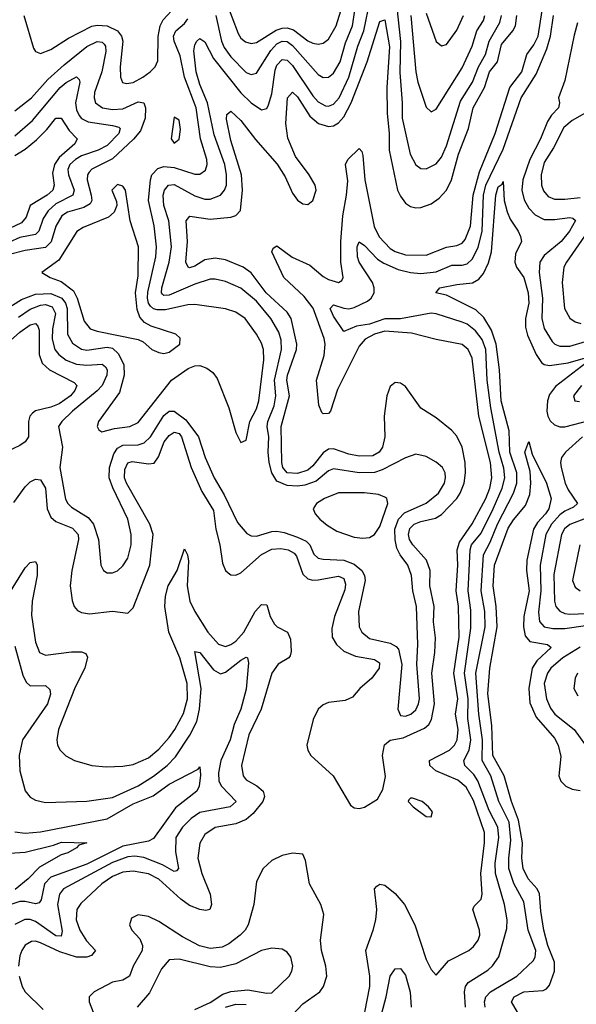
# Model space of a CAD drawing. Header units: inches. Extents: x 1694797 to 1849917, y 907313 to 1017959.
# Tile 359 of 656: x 1714769 to 1716935, y 1004481 to 1008314. Entities that reach past the tile are written whole.
import ezdxf

# ---------------------------------------------------------------- set-up
doc = ezdxf.new("R2010")
doc.units = ezdxf.units.IN
doc.header["$MEASUREMENT"] = 0
doc.layers.add('B7010', color=7, linetype='Continuous')

msp = doc.modelspace()

# ---------------------------------------------------------------- linework, layer by layer
at = {"layer": 'B7010', "color": 5}
for points, elevation in [([(1716231.5, 1008410), (1716251.1, 1008228.9), (1716247.7, 1008107.7), (1716257.7, 1007990), (1716257.7, 1007930), (1716288.1, 1007790), (1716310, 1007748.2), (1716330, 1007733.7), (1716350, 1007732.5), (1716390, 1007752.3), (1716410, 1007779), (1716430, 1007823.2), (1716483.5, 1007996.5), (1716530.5, 1008070), (1716554.3, 1008130), (1716581.6, 1008178.4), (1716596.2, 1008230), (1716637.5, 1008302.5), (1716643, 1008330)], 840), ([(1714764, 1007156), (1714810, 1007187), (1714850, 1007202.6), (1714870, 1007204.5), (1714895.7, 1007195.7), (1714908.8, 1007170), (1714896.7, 1007110), (1714895.2, 1007070), (1714906.4, 1007030), (1714921.8, 1007010), (1714950, 1006988.6), (1714990, 1006972.3), (1715030, 1006968.2), (1715090, 1006972.5), (1715102.8, 1006962.8), (1715109.6, 1006950), (1715108.5, 1006930), (1715090.1, 1006890), (1715071, 1006869), (1714974.7, 1006790), (1714933.2, 1006750), (1714920.2, 1006730), (1714935.7, 1006650), (1714925.7, 1006570), (1714947.8, 1006447.8), (1714956.6, 1006430), (1714970, 1006416.1), (1715035.3, 1006375.3), (1715056.4, 1006350), (1715075.1, 1006290), (1715084.7, 1006190), (1715095.5, 1006170), (1715110, 1006161.1), (1715130, 1006160.3), (1715150, 1006168.9), (1715170, 1006187.4), (1715190, 1006217.1), (1715202.4, 1006270), (1715203, 1006310), (1715190.3, 1006370), (1715130.9, 1006490.9), (1715117.4, 1006530), (1715118.1, 1006570), (1715135.7, 1006624.3), (1715150, 1006646.2), (1715170, 1006657.5), (1715230, 1006658.7), (1715253.8, 1006666.2), (1715277.6, 1006690), (1715330, 1006773.4), (1715350, 1006790.4), (1715370, 1006789.4), (1715415.8, 1006755.8), (1715465.1, 1006690), (1715490.9, 1006610), (1715525.8, 1006530), (1715564.1, 1006464.1), (1715616.6, 1006356.6), (1715653.3, 1006313.3), (1715670, 1006303.9), (1715690, 1006303), (1715750, 1006321.7), (1715770, 1006323.2), (1715797.5, 1006317.5), (1715850, 1006299.9), (1715883.2, 1006283.2), (1715897.6, 1006270), (1715913.4, 1006233.4), (1715930, 1006217.9), (1715950, 1006213.3), (1716030.3, 1006210.3), (1716070, 1006194.6), (1716100.3, 1006170), (1716111.2, 1006150), (1716113.3, 1006130), (1716086.6, 1006010), (1716090.1, 1005950.1), (1716100.5, 1005930), (1716130, 1005904.4), (1716210, 1005887.1), (1716234.2, 1005874.2), (1716242.9, 1005862.9), (1716256.2, 1005803.8), (1716239.8, 1005630), (1716250, 1005604.5), (1716270, 1005602.8), (1716290.6, 1005610), (1716310, 1005627.3), (1716320.9, 1005650), (1716324, 1005670), (1716314.8, 1005805.2), (1716318, 1005882), (1716312.6, 1006030), (1716299, 1006090), (1716293.4, 1006150), (1716279.7, 1006190), (1716249.9, 1006229.9), (1716236.4, 1006256.4), (1716229.4, 1006289.4), (1716229.2, 1006330), (1716242.9, 1006370), (1716265.8, 1006394.2), (1716350, 1006431.4), (1716398, 1006470), (1716421.6, 1006510), (1716426.1, 1006530), (1716424.7, 1006550), (1716413.5, 1006570), (1716390, 1006591.4), (1716350, 1006613.6), (1716310, 1006621.8), (1716270, 1006608.5), (1716179.2, 1006560.8), (1716150, 1006551), (1716090, 1006550.3), (1715990, 1006564.8), (1715970, 1006557.2), (1715922.4, 1006517.6), (1715878.6, 1006501.4), (1715850, 1006497.5), (1715810, 1006500.1), (1715770, 1006517.1), (1715750, 1006550), (1715739.9, 1006590), (1715736.1, 1006630), (1715737.9, 1006690), (1715732.5, 1006730), (1715734.2, 1006750), (1715759.2, 1006810), (1715765.9, 1006850), (1715760.3, 1006910), (1715787.5, 1007030), (1715786, 1007066), (1715777, 1007097), (1715746.1, 1007150), (1715690, 1007217.4), (1715630, 1007269), (1715570, 1007294.6), (1715530, 1007303.7), (1715510, 1007303.4), (1715450, 1007284.7), (1715350, 1007240.8), (1715330, 1007240.4), (1715324.6, 1007244.6), (1715321.1, 1007250), (1715322.2, 1007270), (1715351.1, 1007370), (1715359.4, 1007430), (1715349, 1007530), (1715329.9, 1007590), (1715326.9, 1007630), (1715331.9, 1007650), (1715347.6, 1007670), (1715370, 1007671.6), (1715450, 1007628.2), (1715490, 1007615.3), (1715510, 1007614.9), (1715550, 1007630.1), (1715566.1, 1007650), (1715573.3, 1007670), (1715574.3, 1007710), (1715566.8, 1007750), (1715525.2, 1007865.2), (1715500.2, 1007990), (1715470, 1008060.9), (1715456.1, 1008110), (1715447.1, 1008192.9), (1715450, 1008215.8), (1715458.7, 1008230), (1715470, 1008240.2), (1715490, 1008227.1), (1715522.7, 1008162.7), (1715629.2, 1008029.2), (1715670, 1007989.6), (1715710, 1007962.2), (1715730, 1007967.8), (1715737.3, 1007982.7), (1715750, 1008025.3), (1715763.3, 1008116.7), (1715770, 1008136.4), (1715790, 1008158.9), (1715810, 1008155.5), (1715830, 1008135.6), (1715910, 1008017.1), (1715930, 1007994.1), (1715958.5, 1007978.5), (1715970, 1007976.8), (1715990, 1007984.6), (1716012.2, 1008010), (1716049.7, 1008090), (1716084.9, 1008210), (1716107.8, 1008270), (1716132.5, 1008390)], 840), ([(1714785.1, 1008330), (1714823.2, 1008203.2), (1714830.2, 1008190.2), (1714850, 1008181.8), (1714890, 1008197.1), (1714958.3, 1008241.7), (1715050, 1008288.2), (1715070, 1008292.5), (1715109.6, 1008289.6), (1715149.6, 1008270), (1715165.6, 1008250), (1715170.5, 1008230), (1715160.5, 1008130), (1715160.8, 1008090), (1715169, 1008069), (1715184.7, 1008064.7), (1715210, 1008069.6), (1715248.7, 1008090), (1715277.2, 1008110), (1715296.3, 1008130), (1715306.2, 1008153.8), (1715307.7, 1008247.7), (1715315.1, 1008290), (1715327.1, 1008312.9), (1715374.7, 1008365.3)], 880), ([(1715569.4, 1008390), (1715619.2, 1008259.2), (1715630, 1008241.7), (1715647.5, 1008227.5), (1715670, 1008221), (1715690, 1008224.6), (1715767.2, 1008272.8), (1715790, 1008280.9), (1715810, 1008281.8), (1715833.7, 1008273.7), (1715890, 1008231.5), (1715910, 1008222.2), (1715930, 1008218), (1715950, 1008222.3), (1715970, 1008237.8), (1716000.9, 1008290), (1716031.6, 1008390)], 880), ([(1714746.2, 1006433.8), (1714790, 1006495.7), (1714810, 1006514.7), (1714830, 1006525.3), (1714850, 1006521.9), (1714870.1, 1006490), (1714876, 1006410), (1714890, 1006377.3), (1714910, 1006360.1), (1714973.9, 1006333.9), (1714996, 1006310), (1714998.1, 1006290), (1714972, 1006170), (1714965.9, 1006110), (1714972.7, 1006052.7), (1714981.4, 1006030), (1714994.2, 1006014.2), (1715010, 1006006.3), (1715041, 1006001), (1715130, 1006010.9), (1715190, 1006002.9), (1715210, 1006024.2), (1715274.9, 1006190), (1715288.2, 1006310), (1715276, 1006350), (1715184.4, 1006510), (1715177.2, 1006530), (1715177.6, 1006562.4), (1715190, 1006588.1), (1715206.5, 1006593.5), (1715270, 1006584.6), (1715292.1, 1006587.9), (1715308.6, 1006611.4), (1715331.7, 1006670), (1715350, 1006694.6), (1715370, 1006708.3), (1715390, 1006702.7), (1715398.6, 1006690), (1715436.6, 1006570), (1715477.7, 1006477.7), (1715522.7, 1006402.7), (1715532.2, 1006330), (1715547.6, 1006270), (1715558.2, 1006198.2), (1715569.6, 1006169.6), (1715580.1, 1006160.1), (1715590, 1006153), (1715610, 1006150.9), (1715630, 1006160.5), (1715710, 1006232.4), (1715750, 1006252.1), (1715784.6, 1006255.4), (1715813.2, 1006250), (1715837.1, 1006237.1), (1715845.7, 1006225.7), (1715870, 1006155.1), (1715890, 1006136.6), (1715910, 1006132.2), (1715930, 1006133.8), (1716010, 1006148), (1716030, 1006138.3), (1716036.7, 1006116.7), (1716034, 1006094), (1715993.3, 1005990), (1715983.2, 1005943.2), (1715984.2, 1005910), (1716001.2, 1005881.2), (1716030, 1005855.7), (1716075.9, 1005835.9), (1716150, 1005822.9), (1716168.7, 1005810), (1716167, 1005790), (1716139.6, 1005750), (1716092.2, 1005710), (1716063.7, 1005676.3), (1716035.9, 1005664.1), (1715970, 1005655.9), (1715950, 1005646.6), (1715930.1, 1005629.9), (1715910.7, 1005589.3), (1715886.5, 1005490), (1715890.2, 1005470), (1715901.5, 1005450), (1715988.1, 1005370), (1716056.5, 1005256.5), (1716070, 1005245.3), (1716090, 1005243.2), (1716110, 1005248.1), (1716160.5, 1005279.5), (1716182.4, 1005317.6), (1716191.7, 1005368.3), (1716180.1, 1005450), (1716189, 1005491), (1716210, 1005509.1), (1716261.4, 1005518.6), (1716344.5, 1005555.5), (1716361.2, 1005570), (1716371.1, 1005590), (1716383, 1005650), (1716372.9, 1005770), (1716384.3, 1005850), (1716387.2, 1005907.2), (1716379.4, 1005970), (1716382.1, 1006030), (1716364.6, 1006110), (1716366.5, 1006170), (1716351.7, 1006210), (1716298, 1006270), (1716286.2, 1006290), (1716281.9, 1006310), (1716286.9, 1006333.1), (1716303.8, 1006350), (1716330, 1006360.5), (1716386.6, 1006373.4), (1716410, 1006387.5), (1716469.9, 1006450), (1716483.3, 1006470), (1716498.7, 1006510), (1716503.3, 1006550), (1716501.7, 1006590), (1716490, 1006649.8), (1716470, 1006692.5), (1716450, 1006714.9), (1716390, 1006764.4), (1716330, 1006802), (1716270, 1006885.6), (1716250, 1006898.5), (1716230, 1006901.2), (1716210, 1006886), (1716197.1, 1006850), (1716186.5, 1006770), (1716189.8, 1006690), (1716180.2, 1006650), (1716167.4, 1006630), (1716143.5, 1006616.5), (1716090, 1006614.4), (1716050, 1006622.1), (1715990, 1006643.6), (1715970, 1006641.2), (1715950, 1006627.8), (1715910, 1006577.3), (1715890, 1006559.6), (1715850, 1006547.3), (1715809.5, 1006550), (1715793.4, 1006570), (1715789, 1006590), (1715786.8, 1006730), (1715818.2, 1006850), (1715808.9, 1006910), (1715810.7, 1006930), (1715845.9, 1007030), (1715847.9, 1007050), (1715825, 1007150), (1715810, 1007175), (1715728.1, 1007250), (1715670, 1007328.4), (1715638.5, 1007350), (1715570, 1007378.3), (1715530, 1007384.9), (1715490, 1007379.3), (1715450, 1007353.8), (1715430, 1007347.4), (1715423.9, 1007350), (1715415.8, 1007370), (1715422.3, 1007450), (1715417.2, 1007530), (1715430.6, 1007549.4), (1715510, 1007537.3), (1715590, 1007544.9), (1715610, 1007550.8), (1715628.6, 1007571.4), (1715635.9, 1007650), (1715632.6, 1007710), (1715590, 1007843.9), (1715574.1, 1007925.9), (1715574.9, 1007945.1), (1715590, 1007957.3), (1715630, 1007921.3), (1715687.1, 1007847.1), (1715770.8, 1007750.8), (1715801.3, 1007701.3), (1715830, 1007638.5), (1715850, 1007611.3), (1715870, 1007596.5), (1715890, 1007594), (1715910, 1007609.2), (1715921.9, 1007650), (1715918, 1007670), (1715895.3, 1007710), (1715841.5, 1007781.5), (1715812.5, 1007852.5), (1715805, 1007910), (1715810.4, 1008009.6), (1715830, 1008031.6), (1715850, 1008012.7), (1715898.5, 1007938.5), (1715932.1, 1007910), (1715970, 1007897.2), (1715990, 1007900.3), (1716010, 1007912.5), (1716030, 1007936), (1716058.4, 1007990), (1716121.3, 1008150), (1716170, 1008306.3), (1716190, 1008312.6), (1716207.8, 1008207.8), (1716197, 1008050), (1716198.6, 1007950), (1716206.8, 1007870), (1716206.1, 1007806.1), (1716239.4, 1007650), (1716250, 1007626.4), (1716270, 1007599.8), (1716290, 1007586.4), (1716310, 1007581.6), (1716330, 1007582.8), (1716370, 1007597.2), (1716401.6, 1007618.4), (1716430, 1007649.4), (1716449.6, 1007690.4), (1716475.7, 1007790), (1716514.7, 1007890), (1716532.8, 1007970), (1716577.7, 1008050), (1716597.3, 1008110), (1716628.6, 1008150), (1716643.4, 1008216.6), (1716688.2, 1008270), (1716698.3, 1008290), (1716703.3, 1008330)], 820), ([(1715532.5, 1008330), (1715554.8, 1008230), (1715565.1, 1008205.1), (1715590, 1008168.7), (1715650, 1008108.4), (1715670, 1008099.8), (1715690, 1008105.4), (1715746.1, 1008193.8), (1715770, 1008219.8), (1715790.3, 1008230.3), (1715810, 1008228.5), (1715830, 1008212.5), (1715930, 1008100.4), (1715950, 1008088.9), (1715970, 1008089.5), (1715990, 1008104.8), (1716016, 1008150), (1716036.3, 1008223.7), (1716063.5, 1008290), (1716072.5, 1008350)], 860), ([(1716111.4, 1004450), (1716131.6, 1004550), (1716131.7, 1004590), (1716115.2, 1004690), (1716144.6, 1004770), (1716154.2, 1004810), (1716157.9, 1004850), (1716149.8, 1004930), (1716158.8, 1004941.2), (1716170, 1004948.9), (1716190, 1004944.2), (1716230, 1004912.2), (1716266.6, 1004870), (1716306.4, 1004790), (1716350, 1004655.6), (1716370, 1004616), (1716390, 1004594.9), (1716438, 1004650), (1716516.1, 1004690), (1716534.6, 1004705.4), (1716553.3, 1004730), (1716558.8, 1004750), (1716557.9, 1004770), (1716531.5, 1004850), (1716536.9, 1004863.1), (1716563.9, 1004890), (1716568.9, 1004910), (1716563.2, 1004990), (1716577.6, 1005110), (1716576.8, 1005150), (1716534.1, 1005274.1), (1716506, 1005326), (1716473.7, 1005353.7), (1716387.8, 1005390), (1716364.7, 1005410), (1716363.7, 1005430), (1716441.5, 1005470), (1716460.5, 1005490), (1716471.1, 1005510), (1716474.5, 1005550), (1716464.6, 1005610), (1716473.1, 1005670), (1716457.9, 1005770), (1716479, 1005910), (1716476.5, 1006030), (1716467, 1006090), (1716474.1, 1006190), (1716471.3, 1006250), (1716480.6, 1006279.4), (1716530, 1006351.6), (1716582.2, 1006450), (1716597.9, 1006490), (1716605.8, 1006530), (1716600.4, 1006590), (1716555.2, 1006770), (1716530, 1006996.3), (1716514.2, 1007030), (1716490, 1007049.9), (1716389, 1007069), (1716293.3, 1007093.3), (1716190, 1007101.2), (1716150, 1007089.2), (1716113.8, 1007070), (1716090, 1007042.4), (1716006.1, 1006873.9), (1715978.9, 1006790), (1715970, 1006781.1), (1715950, 1006779.8), (1715944.1, 1006784.1), (1715932.5, 1006812.5), (1715924.4, 1006910), (1715953.9, 1007006.1), (1715957.2, 1007050), (1715953.1, 1007073.1), (1715910.3, 1007190.3), (1715875.7, 1007235.7), (1715796.9, 1007310), (1715749.5, 1007410.5), (1715755.7, 1007424.3), (1715770, 1007433.6), (1715829.5, 1007389.5), (1715897.5, 1007357.5), (1715950, 1007313.4), (1715970, 1007302), (1716009.8, 1007290.2), (1716022, 1007298), (1716027.7, 1007310), (1716017.9, 1007370), (1716019.1, 1007450), (1716026, 1007550), (1716040.9, 1007630), (1716045.7, 1007685.7), (1716036.5, 1007750), (1716045.2, 1007770), (1716090, 1007812.2), (1716099.9, 1007799.9), (1716104.3, 1007784.3), (1716112, 1007690), (1716148.4, 1007508.4), (1716168.1, 1007468.1), (1716210, 1007423.4), (1716230, 1007411.3), (1716270, 1007398.1), (1716350, 1007397.2), (1716430, 1007427.9), (1716470, 1007434), (1716490, 1007443.8), (1716502.1, 1007457.9), (1716523.5, 1007510), (1716533.8, 1007630), (1716558.1, 1007721.9), (1716618.9, 1007870), (1716676.4, 1008050), (1716723.3, 1008110), (1716742, 1008178), (1716770, 1008215.4), (1716786.5, 1008250), (1716802.4, 1008350)], 780), ([(1716503.7, 1004470), (1716499.2, 1004530), (1716503.8, 1004550), (1716514.3, 1004565.7), (1716590, 1004614.3), (1716608.7, 1004631.3), (1716633.7, 1004666.3), (1716664.3, 1004775.7), (1716666.2, 1004810), (1716654.7, 1004870), (1716620.8, 1004990), (1716618.4, 1005030), (1716633.2, 1005130), (1716628.8, 1005170), (1716595.8, 1005235.8), (1716551.3, 1005351.3), (1716535.3, 1005375.3), (1716500.8, 1005410), (1716496.9, 1005430), (1716517.9, 1005470), (1716524, 1005510), (1716513, 1005593), (1716513.8, 1005670), (1716500, 1005770), (1716524.5, 1005944.5), (1716524.5, 1006015.5), (1716514.4, 1006090), (1716521.4, 1006250), (1716527.4, 1006270), (1716564.9, 1006315.1), (1716611.6, 1006410), (1716646.5, 1006490), (1716656.5, 1006530), (1716652.3, 1006567.7), (1716634.9, 1006630), (1716602.4, 1006802.4), (1716588.4, 1006910), (1716583.2, 1007030), (1716568.9, 1007068.9), (1716542.8, 1007102.8), (1716510, 1007128), (1716490, 1007136.1), (1716390, 1007169.2), (1716370, 1007171.5), (1716250, 1007149.5), (1716190, 1007149.3), (1716130, 1007128.2), (1716079.5, 1007120.5), (1716030, 1007100.4), (1715990, 1007159.2), (1715977.4, 1007190), (1715990, 1007203.2), (1716030, 1007190.5), (1716050, 1007188.6), (1716070, 1007192.8), (1716121.6, 1007218.4), (1716136.3, 1007230), (1716147.6, 1007250), (1716148, 1007270), (1716142.3, 1007290), (1716090, 1007369.8), (1716083.4, 1007390), (1716082.6, 1007430), (1716090, 1007448.4), (1716110, 1007434.2), (1716161.3, 1007381.3), (1716185.4, 1007365.4), (1716241, 1007341), (1716290, 1007329.1), (1716330, 1007325.3), (1716390, 1007331.8), (1716450, 1007358), (1716490, 1007357.5), (1716510, 1007363.9), (1716530, 1007381.8), (1716553.3, 1007426.7), (1716568.2, 1007490), (1716573.3, 1007630), (1716582.4, 1007670), (1716649.7, 1007810), (1716720.2, 1008010), (1716778, 1008102), (1716819.4, 1008200.6), (1716834.5, 1008250), (1716845.5, 1008330)], 760), ([(1716290.8, 1008330), (1716310, 1008110.7), (1716318.3, 1008070), (1716350, 1007972.7), (1716370, 1007954.9), (1716390, 1007964.9), (1716490, 1008125.9), (1716529.9, 1008210), (1716547.5, 1008270), (1716572.9, 1008310), (1716578.5, 1008330)], 860), ([(1716350, 1008338.9), (1716390, 1008228.5), (1716410, 1008211.7), (1716430, 1008216.9), (1716470, 1008272.2), (1716496.1, 1008330)], 880), ([(1714690, 1007171.4), (1714775.7, 1007224.3), (1714830, 1007245.6), (1714890, 1007247.4), (1714932.5, 1007230), (1714947.9, 1007210), (1714953.4, 1007190), (1714954.5, 1007090), (1714974.7, 1007054.7), (1715010, 1007031.6), (1715030, 1007027.8), (1715110, 1007038.7), (1715130, 1007034.6), (1715152.9, 1007012.9), (1715174.7, 1006970), (1715175.5, 1006930), (1715157.5, 1006862.5), (1715076, 1006750), (1715070.4, 1006730), (1715077.3, 1006717.3), (1715089, 1006709), (1715137.5, 1006722.5), (1715197.6, 1006730), (1715230, 1006745.7), (1715359.8, 1006910), (1715424.8, 1006955.2), (1715450, 1006965.8), (1715470, 1006967.1), (1715497.4, 1006957.4), (1715519.9, 1006939.9), (1715537, 1006917), (1715582.4, 1006802.4), (1715610, 1006706.8), (1715630, 1006668.2), (1715650, 1006677.3), (1715664.8, 1006750), (1715690, 1006798.5), (1715699.2, 1006830), (1715719.4, 1006990), (1715717.3, 1007030), (1715710, 1007054), (1715690.4, 1007090), (1715646.6, 1007150), (1715610, 1007174.6), (1715570, 1007188.7), (1715450, 1007204.6), (1715423.3, 1007203.3), (1715335.7, 1007184.3), (1715304, 1007184), (1715290, 1007187.7), (1715278, 1007198), (1715269.8, 1007209.8), (1715265.8, 1007230), (1715267, 1007253), (1715298.2, 1007390), (1715301.9, 1007430), (1715291.8, 1007511.8), (1715269.9, 1007609.9), (1715277.5, 1007690), (1715283.7, 1007710), (1715305.9, 1007734.1), (1715330, 1007741.8), (1715370, 1007738.2), (1715450, 1007712.6), (1715470, 1007712.5), (1715492.5, 1007727.5), (1715499, 1007750), (1715497, 1007770), (1715472.8, 1007850), (1715456.2, 1007970), (1715409.8, 1008089.8), (1715393.5, 1008173.5), (1715370.7, 1008230), (1715367.6, 1008250), (1715376, 1008270), (1715410, 1008298.9), (1715423.1, 1008316.9)], 860), ([(1716939.3, 1008300.7), (1716926.3, 1008253.7), (1716890, 1008076.8), (1716864.7, 1008010), (1716869.4, 1007990), (1716865.7, 1007970), (1716837.8, 1007942.2), (1716822.1, 1007917.9), (1716795.5, 1007850), (1716753.3, 1007770), (1716726.1, 1007690), (1716723.2, 1007650), (1716732, 1007612), (1716750, 1007579.8), (1716774.3, 1007554.3), (1716810, 1007536.2), (1716850, 1007536), (1716910, 1007544.2), (1716921.6, 1007541.6), (1716931.4, 1007531.4), (1716907.9, 1007490), (1716875.4, 1007450), (1716810, 1007395.4), (1716793, 1007370), (1716790.1, 1007329.9), (1716802.7, 1007230), (1716800.6, 1007150), (1716810, 1007111.6), (1716840.9, 1007060.9), (1716850.5, 1007050.5), (1716870, 1007042.7), (1716910, 1007043.4), (1716970, 1007061.5)], 760), ([(1714750, 1007959), (1714815.4, 1008010), (1714878.8, 1008081.2), (1714942.2, 1008137.8), (1715030, 1008209.3), (1715070, 1008229.1), (1715090, 1008226.3), (1715097.8, 1008217.8), (1715102.9, 1008210), (1715104.4, 1008190), (1715088.8, 1008110), (1715060.1, 1008030), (1715058.5, 1008010), (1715064.4, 1007990), (1715090.8, 1007970.8), (1715130, 1007964.2), (1715170, 1007967.2), (1715230, 1007994.2), (1715252.2, 1007990), (1715258.5, 1007970), (1715257.6, 1007930), (1715238.7, 1007881.3), (1715211.7, 1007848.3), (1715130, 1007772.6), (1715050, 1007731.2), (1715039.7, 1007720.3), (1715033.2, 1007710), (1715032.1, 1007690), (1715047.6, 1007630), (1715049.7, 1007610), (1715043, 1007597), (1715018, 1007582), (1714955.3, 1007564.7), (1714933, 1007550), (1714909.6, 1007510.4), (1714891.2, 1007448.8), (1714870, 1007426.5), (1714790, 1007415.2), (1714730, 1007399.6)], 860), ([(1714750, 1007860.9), (1714818.6, 1007921.4), (1714926.9, 1008050), (1714950, 1008068.6), (1714990, 1008090.7), (1715000.5, 1008080.5), (1715002.8, 1008070), (1714986.1, 1007990), (1714990, 1007962.8), (1715000.5, 1007940.5), (1715010, 1007928.5), (1715035.7, 1007915.7), (1715130, 1007902.2), (1715154.6, 1007894.6), (1715159.8, 1007890), (1715154.5, 1007870), (1715110, 1007824.4), (1715074.6, 1007805.4), (1715010, 1007783.2), (1714985.7, 1007770), (1714963.8, 1007750), (1714956.3, 1007730), (1714959.2, 1007710), (1714981.4, 1007650), (1714975.8, 1007630), (1714910, 1007596.3), (1714879.4, 1007570), (1714860.9, 1007539.1), (1714843.6, 1007490), (1714830, 1007477.2), (1714770, 1007465.7), (1714730, 1007447.5)], 840), ([(1717005.5, 1007970), (1716918.2, 1007921.8), (1716886.2, 1007893.8), (1716845.7, 1007814.3), (1716810, 1007758), (1716798.5, 1007710), (1716799.6, 1007670), (1716807.6, 1007647.6), (1716825.7, 1007625.7), (1716850, 1007615.2), (1716890, 1007614.6), (1716950, 1007621.6)], 780), ([(1714750, 1007784.5), (1714790.6, 1007809.4), (1714834.5, 1007845.5), (1714874.5, 1007885.5), (1714910, 1007930.8), (1714930, 1007930.9), (1714961.9, 1007881.9), (1714992.9, 1007850), (1714983.3, 1007830), (1714922.3, 1007777.7), (1714904.2, 1007750), (1714896.6, 1007716.6), (1714903.1, 1007670), (1714897.5, 1007650), (1714875.8, 1007630), (1714809.7, 1007590.3), (1714794.7, 1007545.3), (1714776.6, 1007523.4), (1714730, 1007500.4)], 820), ([(1716580.3, 1004470), (1716577.3, 1004490), (1716582.1, 1004510), (1716601.1, 1004530), (1716703.7, 1004590), (1716766.2, 1004650), (1716774.9, 1004665.1), (1716776.9, 1004690), (1716746.9, 1004770), (1716730, 1004879.2), (1716691.3, 1004951.3), (1716671.6, 1005010), (1716671.5, 1005050), (1716680.4, 1005119.6), (1716673.4, 1005190), (1716633.4, 1005270), (1716601.8, 1005370), (1716568.4, 1005430), (1716569.1, 1005510), (1716555.3, 1005610), (1716543.7, 1005770), (1716579.8, 1005950), (1716578.4, 1006010), (1716564.6, 1006090), (1716573.1, 1006230), (1716600, 1006280), (1716627.9, 1006350), (1716690, 1006470.1), (1716702.7, 1006510), (1716702.7, 1006550), (1716676.6, 1006630), (1716673.5, 1006713.5), (1716641.7, 1006830), (1716635.4, 1006950), (1716623.3, 1007050), (1716605.2, 1007105.2), (1716575, 1007155), (1716543.9, 1007183.9), (1716430, 1007241.7), (1716388.7, 1007250), (1716403.7, 1007270), (1716470, 1007283.4), (1716530.7, 1007289.3), (1716556, 1007304), (1716573.9, 1007326.1), (1716593.4, 1007366.6), (1716604.4, 1007410), (1716620.9, 1007630), (1716630, 1007663.6), (1716646.8, 1007673.2), (1716650, 1007684), (1716653.7, 1007610), (1716665.3, 1007565.3), (1716677.1, 1007537.1), (1716708.9, 1007490), (1716717.4, 1007470), (1716721.1, 1007450), (1716697.7, 1007402.3), (1716695, 1007370), (1716702.2, 1007350), (1716730.1, 1007310.1), (1716747.7, 1007250), (1716750.1, 1007210.1), (1716737, 1007150), (1716737.3, 1007117.3), (1716745, 1007085), (1716778, 1007010), (1716799.6, 1006979.6), (1716810, 1006971.8), (1716830, 1006967), (1716902.6, 1006977.4), (1716970, 1006997.2)], 740), ([(1716990, 1007504.7), (1716895.9, 1007370), (1716886.5, 1007350), (1716879.3, 1007290), (1716888.4, 1007190), (1716910, 1007152.3), (1716930, 1007138), (1716951.6, 1007131.6)], 780), ([(1714710, 1007044.6), (1714770, 1007097.6), (1714810, 1007125.4), (1714830, 1007130.5), (1714840.1, 1007120.1), (1714845.3, 1007105.3), (1714845.4, 1007010), (1714856.8, 1006976.8), (1714885, 1006950), (1714981.4, 1006901.4), (1714990.8, 1006890), (1714984, 1006870), (1714966.4, 1006850), (1714922, 1006818), (1714890, 1006804.8), (1714830, 1006791.5), (1714818.3, 1006781.7), (1714808.4, 1006770), (1714803.9, 1006750), (1714802.8, 1006690), (1714790.6, 1006670), (1714770, 1006655.6), (1714697.8, 1006622.2)], 820), ([(1716988.8, 1006990), (1716853.6, 1006886.4), (1716830, 1006854.7), (1716823, 1006830), (1716819.9, 1006790), (1716824, 1006770), (1716832.5, 1006752.5), (1716850, 1006736.8), (1716870, 1006729.3), (1716890, 1006728.4), (1716990, 1006754.2)], 740), ([(1716954.6, 1006890), (1716923.9, 1006850), (1716928.5, 1006830), (1716947.4, 1006827.4)], 760), ([(1716958.4, 1006690), (1716892.2, 1006630), (1716876.6, 1006610), (1716872.8, 1006590), (1716875.3, 1006570), (1716891.7, 1006510), (1716903.2, 1006483.2), (1716938.9, 1006430), (1716923.6, 1006416.4), (1716890, 1006400.6), (1716870, 1006385.6), (1716838.4, 1006350), (1716816.5, 1006310), (1716794.4, 1006190), (1716796.9, 1006090), (1716787.6, 1006007.6), (1716791.2, 1005971.2), (1716809.8, 1005949.8), (1716843.2, 1005943.2), (1716890, 1005943.6), (1716970, 1005956.1)], 740), ([(1716714.7, 1004434.7), (1716682.5, 1004490), (1716692.4, 1004510), (1716730, 1004529.3), (1716805.3, 1004534.7), (1716819.1, 1004540.9), (1716830, 1004554.9), (1716849.6, 1004610), (1716850, 1004644.7), (1716824.3, 1004710), (1716808.5, 1004770), (1716796.2, 1004843.8), (1716791.3, 1004911.3), (1716782.6, 1004930), (1716747.8, 1004970), (1716727.9, 1005010), (1716722.6, 1005050), (1716725.1, 1005110), (1716710, 1005197.5), (1716682, 1005270), (1716654.5, 1005370), (1716609.7, 1005450), (1716605.9, 1005565.9), (1716590.7, 1005690), (1716597.8, 1005790), (1716626.4, 1005950), (1716623.1, 1006030), (1716611, 1006110), (1716616.5, 1006190), (1716670, 1006334.6), (1716690, 1006366.2), (1716736.8, 1006423.2), (1716754.2, 1006465.8), (1716757.7, 1006510), (1716755, 1006555), (1716734.5, 1006630), (1716750, 1006672), (1716762.5, 1006622.5), (1716819.2, 1006510), (1716836.8, 1006450), (1716827.4, 1006410), (1716815.1, 1006390), (1716783.4, 1006356.6), (1716767.7, 1006330), (1716741.9, 1006210), (1716741.4, 1006170), (1716751.1, 1006090), (1716730.3, 1005990), (1716728.9, 1005950), (1716735.3, 1005915.3), (1716753.5, 1005893.5), (1716822.1, 1005882.1), (1716837.1, 1005870), (1716781.5, 1005818.5), (1716762.7, 1005790), (1716749.5, 1005710), (1716754.2, 1005654.2), (1716778.3, 1005598.3), (1716850, 1005516.4), (1716863.9, 1005490), (1716874.3, 1005445.7), (1716867, 1005370), (1716874.3, 1005350), (1716894.2, 1005330), (1716918.9, 1005318.9), (1716950, 1005313.5)], 720), ([(1716970, 1006372.2), (1716910, 1006349.1), (1716888.8, 1006331.2), (1716877.6, 1006310), (1716846.6, 1006153.4), (1716850.1, 1006050.1), (1716855.6, 1006030), (1716870, 1006010.8), (1716890, 1006002.6), (1716910, 1005999.9), (1717070, 1006006.2)], 760), ([(1714696.9, 1006030), (1714790, 1006180.2), (1714810, 1006200.8), (1714830, 1006204.9), (1714837.1, 1006190), (1714836.9, 1006150), (1714817.5, 1006050), (1714815.1, 1005995.1), (1714830.4, 1005890.4), (1714846.1, 1005850), (1714870, 1005839.8), (1714970, 1005853.1), (1715010, 1005853.2), (1715026.3, 1005846.3), (1715032.4, 1005832.4), (1715022.6, 1005790), (1714985.1, 1005714.9), (1714920.2, 1005550), (1714913.6, 1005510), (1714915.6, 1005490), (1714926, 1005470), (1714948.6, 1005448.6), (1714982, 1005430), (1715050, 1005410.2), (1715105, 1005405), (1715170, 1005407.8), (1715210, 1005414.7), (1715270, 1005440.3), (1715310, 1005473.9), (1715350, 1005519.3), (1715373.2, 1005550), (1715406.5, 1005613.5), (1715421.9, 1005670), (1715420.9, 1005730), (1715392.3, 1005830), (1715349.4, 1005930), (1715333.2, 1006030), (1715336.3, 1006070), (1715346.9, 1006110), (1715381.3, 1006170), (1715410, 1006254), (1715421.6, 1006230), (1715426.1, 1006206.1), (1715420.1, 1006110), (1715431, 1006050), (1715450.1, 1006010), (1715501.3, 1005930), (1715543.1, 1005883.1), (1715570, 1005874), (1715590, 1005881), (1715610, 1005895.1), (1715641.5, 1005930), (1715685.1, 1006010), (1715710, 1006037.5), (1715730, 1006035.6), (1715743, 1005990), (1715760.6, 1005960.6), (1715770.7, 1005950.7), (1715811.6, 1005930), (1715822.3, 1005902.3), (1715825.8, 1005854.2), (1715822, 1005838), (1715816.1, 1005830), (1715774.4, 1005805.6), (1715749.5, 1005770.5), (1715708.9, 1005630), (1715660.1, 1005530), (1715631.8, 1005410), (1715638, 1005370), (1715650, 1005354.2), (1715691.5, 1005331.5), (1715715.8, 1005310), (1715721.9, 1005290), (1715715.2, 1005270), (1715676.9, 1005223.1), (1715650, 1005200.1), (1715610, 1005183.8), (1715530, 1005168.7), (1715490, 1005141.8), (1715470, 1005107.6), (1715461.5, 1005050), (1715477.4, 1004990), (1715510.1, 1004910), (1715515.7, 1004870), (1715509.4, 1004850.6), (1715493.4, 1004846.6), (1715470.1, 1004849.9), (1715430, 1004865.5), (1715396.3, 1004890), (1715310, 1004968.2), (1715270, 1004989.3), (1715210, 1004999.4), (1715170, 1004994.7), (1715130, 1004977.9), (1715088.6, 1004950), (1715007.2, 1004872.8), (1714991.2, 1004850), (1714989.3, 1004810), (1715002.5, 1004770), (1715028.6, 1004728.6), (1715064.2, 1004690), (1715048.8, 1004671.2), (1715030, 1004664.2), (1714990, 1004664.8), (1714925.8, 1004685.8), (1714850, 1004720.6), (1714830, 1004726.7), (1714814.4, 1004725.6), (1714790, 1004710.6), (1714777.9, 1004690), (1714770.1, 1004669.9), (1714763.9, 1004630)], 780), ([(1716948.4, 1006270), (1716919.8, 1006130), (1716930, 1006105), (1716950, 1006090.1)], 780), ([(1714750, 1005874.4), (1714781.8, 1005761.8), (1714794.5, 1005734.5), (1714810, 1005720.9), (1714870, 1005722.2), (1714886.7, 1005706.7), (1714888.4, 1005688.4), (1714876.6, 1005650), (1714779.4, 1005510), (1714766.6, 1005450), (1714769.7, 1005389.7), (1714790, 1005312.2), (1714810, 1005287.9), (1714830, 1005275.8), (1714870, 1005266.2), (1715030, 1005271.9), (1715130, 1005285.7), (1715230, 1005331.4), (1715290, 1005368.9), (1715342.3, 1005410), (1715375.3, 1005444.7), (1715431.2, 1005528.8), (1715458, 1005582), (1715468.1, 1005630), (1715474.6, 1005710), (1715450, 1005854.8), (1715470, 1005851), (1715523.1, 1005783.1), (1715550, 1005767.3), (1715570, 1005773.9), (1715630, 1005820.2), (1715650, 1005832), (1715654.9, 1005830), (1715658.9, 1005810), (1715650, 1005707.3), (1715629.2, 1005630), (1715604, 1005570), (1715588.4, 1005510), (1715551.8, 1005430), (1715542.1, 1005382.1), (1715543.9, 1005350), (1715553.9, 1005330), (1715611.2, 1005270), (1715587.6, 1005250), (1715470, 1005227), (1715436.4, 1005203.6), (1715403, 1005170), (1715376.9, 1005130), (1715374.9, 1005074.9), (1715387.2, 1005010), (1715379.3, 1005000.7), (1715370, 1004997.7), (1715324.2, 1005024.2), (1715252.3, 1005052.3), (1715217.6, 1005057.6), (1715190, 1005055.6), (1715130, 1005033.2), (1714940.1, 1004930), (1714924.1, 1004910), (1714916.4, 1004870), (1714934.2, 1004765.8), (1714930, 1004746), (1714910, 1004747.4), (1714830, 1004802.8), (1714810, 1004810.9), (1714788.6, 1004811.4), (1714750, 1004791.7)], 760), ([(1716950, 1005871.7), (1716881.8, 1005830), (1716835.6, 1005790), (1716822.3, 1005770), (1716810.1, 1005730), (1716818.1, 1005670), (1716833.9, 1005633.9), (1716851.2, 1005610), (1716926.3, 1005550), (1716990, 1005462.4)], 740), ([(1716939.4, 1005770), (1716930.2, 1005750), (1716925.4, 1005710), (1716941.2, 1005681.2)], 760), ([(1714750, 1005152.4), (1714790, 1005147.1), (1714850, 1005151.7), (1715110, 1005202.5), (1715210, 1005261.3), (1715287.9, 1005292.1), (1715350, 1005337.7), (1715463.9, 1005396.1), (1715470, 1005404.9), (1715472.7, 1005372.7), (1715466.8, 1005330), (1715458.4, 1005310), (1715374.7, 1005245.3), (1715290, 1005126), (1715270, 1005115.4), (1715170, 1005097.1), (1715030, 1005026.4), (1714890, 1004976), (1714866.2, 1004950), (1714853, 1004887), (1714844.5, 1004875.5), (1714830, 1004871.8), (1714790, 1004881.6), (1714770, 1004880.8), (1714735, 1004870)], 740), ([(1714730, 1005068.7), (1714790, 1005072.6), (1714900.2, 1005099.8), (1714931.7, 1005111.7), (1715030.6, 1005110), (1714999.3, 1005100.7), (1714990.5, 1005090), (1714956.3, 1005070), (1714930, 1005062.2), (1714845.5, 1005014.5), (1714802.1, 1004970), (1714752, 1004928)], 720), ([(1715790, 1004397.8), (1715870, 1004483), (1715936.5, 1004530), (1715951.6, 1004550), (1715963.6, 1004590), (1715960.7, 1004630), (1715943.4, 1004690), (1715938.9, 1004730), (1715952.5, 1004830), (1715940.2, 1004870), (1715896.5, 1004950), (1715881, 1005041), (1715870, 1005065.1), (1715830, 1005068.7), (1715790, 1005060.7), (1715750, 1005040.3), (1715716.2, 1005010), (1715690, 1004959.5), (1715680.6, 1004870), (1715658, 1004790), (1715646.1, 1004770), (1715626.5, 1004750), (1715583.1, 1004716.9), (1715556.4, 1004703.6), (1715510, 1004698.2), (1715468.8, 1004708.8), (1715403, 1004743), (1715310, 1004803.9), (1715270, 1004823), (1715230, 1004829.8), (1715203.8, 1004816.2), (1715196, 1004790), (1715205.9, 1004770), (1715235.9, 1004735.9), (1715247, 1004710), (1715246, 1004690), (1715210.1, 1004630), (1715196.3, 1004590), (1715170, 1004575.4), (1715130, 1004566.7), (1715058.3, 1004530), (1715039.6, 1004510), (1715039.7, 1004490), (1715055.5, 1004450)], 820), ([(1715450, 1004461.1), (1715510, 1004487.4), (1715559.1, 1004520.9), (1715590, 1004531.4), (1715657, 1004537), (1715730, 1004523.8), (1715750, 1004525.8), (1715817.4, 1004590), (1715827.8, 1004610), (1715831.6, 1004630), (1715824.4, 1004664.4), (1715810, 1004683.5), (1715790, 1004695.1), (1715750, 1004699.7), (1715710, 1004690.7), (1715610, 1004638), (1715550, 1004624.2), (1715510, 1004626.4), (1715390, 1004656.2), (1715350, 1004653.5), (1715321.4, 1004618.6), (1715274.2, 1004525.8), (1715226, 1004470)], 840), ([(1716150, 1004338.7), (1716194.4, 1004510), (1716209.9, 1004590.1), (1716230, 1004619.6), (1716250, 1004620.3), (1716270, 1004594.9), (1716288.2, 1004528.2), (1716292.7, 1004470)], 760), ([(1714766.6, 1004590), (1714778.1, 1004550), (1714790.6, 1004530), (1714860.6, 1004460.6)], 780), ([(1715570, 1004470.1), (1715610, 1004481.5), (1715650, 1004480.4)], 820)]:
    msp.add_lwpolyline(points, dxfattribs=dict(at, elevation=elevation))
for points, elevation in [([(1715370, 1007934), (1715358.4, 1007850), (1715370, 1007833.4), (1715390, 1007848.2), (1715394.1, 1007885.9), (1715390, 1007922.7)], 880), ([(1715150, 1007671.8), (1715127.8, 1007650), (1715145.7, 1007605.7), (1715146.7, 1007590), (1715136.1, 1007563.9), (1715114.9, 1007545.1), (1715015.4, 1007504.6), (1714990.8, 1007489.2), (1714921.9, 1007378.1), (1714854.9, 1007330), (1714888.2, 1007310), (1714930, 1007295), (1714977.9, 1007257.9), (1714993.2, 1007230), (1715019.6, 1007139.6), (1715043.5, 1007110), (1715070, 1007100.7), (1715230, 1007068.1), (1715250, 1007059.6), (1715282.8, 1007030), (1715310, 1007018.1), (1715330, 1007014.6), (1715350, 1007019.5), (1715392.6, 1007050), (1715393.9, 1007073.9), (1715377, 1007090), (1715280.4, 1007120.4), (1715254.4, 1007134.4), (1715236.2, 1007156.2), (1715225.8, 1007185.8), (1715220.2, 1007250), (1715230, 1007316), (1715231.6, 1007430), (1715199.2, 1007530), (1715180.5, 1007650), (1715170, 1007665.1)], 880), ([(1716110, 1006472.3), (1716010, 1006471.9), (1715955.3, 1006450), (1715923.7, 1006430), (1715910.3, 1006410), (1715918.3, 1006390), (1715936.9, 1006370), (1715965.8, 1006345.8), (1716003.3, 1006323.3), (1716070, 1006299.2), (1716104.7, 1006295.3), (1716130, 1006298.5), (1716150, 1006310.2), (1716170, 1006341.3), (1716201, 1006430), (1716196.9, 1006450), (1716190, 1006455.3), (1716164.9, 1006464.9)], 860), ([(1716290, 1005283.7), (1716282.6, 1005277.4), (1716280.4, 1005270), (1716299.5, 1005250), (1716350, 1005212.4), (1716370, 1005211), (1716374.5, 1005230), (1716359.7, 1005250), (1716335.4, 1005270), (1716296.8, 1005283.2)], 820)]:
    msp.add_lwpolyline(points, close=True, dxfattribs=dict(at, elevation=elevation))

doc.saveas('drawing.dxf')
